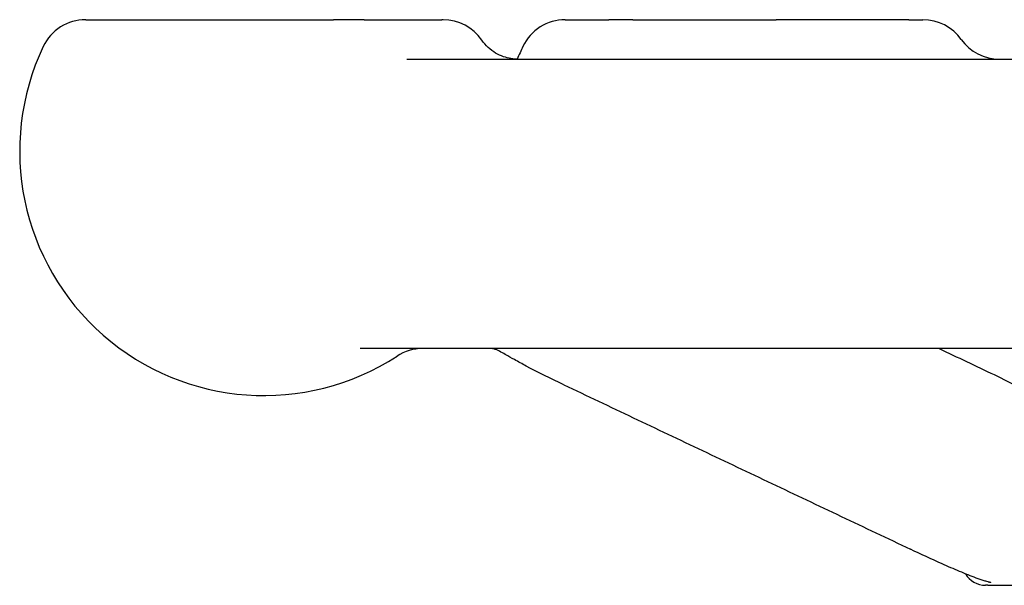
# Model space of a CAD drawing. Header units: inches. Extents: x 24 to 1128, y -69 to 748.
# Tile 541 of 656: x 960.781 to 962.091, y 305.233 to 305.985. Entities that reach past the tile are written whole.
import ezdxf

# ---------------------------------------------------------------- set-up
doc = ezdxf.new("R2010")
doc.units = ezdxf.units.IN
doc.header["$LTSCALE"] = 32
doc.header["$MEASUREMENT"] = 0
doc.layers.add('Visible (ANSI)', color=7, linetype='Continuous', lineweight=30)

msp = doc.modelspace()

# ---------------------------------------------------------------- linework, layer by layer
at = {"layer": 'Visible (ANSI)'}
for p, q in [((960.86854, 305.98517), (961.19821, 305.98517)), ((961.23882, 305.98517), (961.19821, 305.98517)), ((961.23882, 305.98517), (961.34231, 305.98517)), ((961.34407, 305.98517), (961.34231, 305.98517)), ((961.50663, 305.98517), (961.56468, 305.98517)), ((961.59653, 305.98517), (961.56468, 305.98517)), ((961.59653, 305.98517), (961.78716, 305.98517)), ((961.96351, 305.98517), (961.78716, 305.98517)), ((961.96351, 305.98517), (961.98246, 305.98517)), ((961.29561, 305.93267), (962.79832, 305.93267)), ((962.92829, 305.54767), (961.23363, 305.54767)), ((962.06879, 305.23267), (962.06578, 305.23267)), ((962.06879, 305.23267), (962.10178, 305.23267))]:
    msp.add_line(p, q, dxfattribs=at)
for centre, radius, start, end in [((960.86854, 305.92267), 0.0625, 90, 154.62307), ((961.34407, 305.92267), 0.0625, 34.46729, 90), ((961.50663, 305.92267), 0.0625, 90, 154.62307), ((961.98246, 305.92267), 0.0625, 35.45054, 90), ((962.08428, 305.99517), 0.0625, 215.45054, 270), ((961.10571, 305.81017), 0.325, 154.62307, 302.99589), ((961.7438, 305.81017), 0.325, 154.62307, 157.8564), ((961.31674, 305.48517), 0.0625, 90, 122.99589), ((962.06578, 305.26392), 0.03125, 210.66159, 270)]:
    msp.add_arc(centre, radius, start, end, dxfattribs=at)
for points, knots in [([(961.44326, 305.93267), (961.44046, 305.93267), (961.43744, 305.93288), (961.43106, 305.93392), (961.4277, 305.93475), (961.42082, 305.93719), (961.41731, 305.9388), (961.41044, 305.94291), (961.40709, 305.94541), (961.40088, 305.95119), (961.39804, 305.95448), (961.3956, 305.95804)], [0, 0, 0, 0, 0.02073024, 0.02073024, 0.04146048, 0.04146048, 0.06219072, 0.06219072, 0.08292096, 0.08292096, 0.1036512, 0.1036512, 0.1036512, 0.1036512]), ([(961.41125, 305.54742), (961.41125, 305.54742), (961.41122, 305.54743), (961.411, 305.54744), (961.41086, 305.54745), (961.41047, 305.54747), (961.41035, 305.54747), (961.41013, 305.54748), (961.41005, 305.54749), (961.40986, 305.54749), (961.40976, 305.5475), (961.40955, 305.54751), (961.40943, 305.54751), (961.40918, 305.54752), (961.40906, 305.54752), (961.40867, 305.54753), (961.40841, 305.54754), (961.40767, 305.54756), (961.4072, 305.54757), (961.40503, 305.54761), (961.40361, 305.54762), (961.40056, 305.54765), (961.399, 305.54766), (961.39646, 305.54766), (961.39547, 305.54767), (961.39399, 305.54767), (961.39349, 305.54767), (961.3926, 305.54767), (961.39224, 305.54767), (961.39173, 305.54767), (961.39168, 305.54767), (961.39161, 305.54767), (961.3916, 305.54767), (961.39159, 305.54767), (961.39158, 305.54767), (961.39133, 305.54767), (961.39109, 305.54767), (961.39085, 305.54767)], [0.378257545, 0.378257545, 0.378257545, 0.378257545, 0.386657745, 0.386657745, 0.392554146, 0.392554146, 0.394496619, 0.394496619, 0.39546607, 0.39546607, 0.396437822, 0.396437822, 0.397411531, 0.397411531, 0.398384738, 0.398384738, 0.400350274, 0.400350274, 0.404274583, 0.404274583, 0.419969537, 0.419969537, 0.438754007, 0.438754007, 0.450767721, 0.450767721, 0.456774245, 0.456774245, 0.461283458, 0.461283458, 0.461769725, 0.461769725, 0.461830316, 0.461830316, 0.461891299, 0.461891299, 0.463727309, 0.463727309, 0.463727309, 0.463727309]), ([(961.50479, 305.49948), (961.48742, 305.50773), (961.47021, 305.51608), (961.44924, 305.52721), (961.44414, 305.53), (961.43507, 305.5351), (961.43105, 305.53744), (961.42425, 305.5413), (961.42164, 305.54276), (961.41782, 305.54467), (961.41657, 305.54527), (961.41468, 305.54608), (961.41397, 305.54637), (961.41281, 305.54681), (961.41235, 305.54697), (961.41132, 305.5473), (961.41096, 305.5474), (961.41073, 305.54745)], [0, 0, 0, 0, 0.15497359, 0.15497359, 0.20636211, 0.20636211, 0.24491806, 0.24491806, 0.26745771, 0.26745771, 0.27822563, 0.27822563, 0.28608386, 0.28608386, 0.29389274, 0.29389274, 0.30858895, 0.30858895, 0.30858895, 0.30858895]), ([(962.07717, 305.51293), (962.0889, 305.50737), (962.10036, 305.50165), (962.1153, 305.49283), (962.11921, 305.49042), (962.12461, 305.48717), (962.12609, 305.48629), (962.12863, 305.48484), (962.12971, 305.48424), (962.13128, 305.48341), (962.13184, 305.48313), (962.13286, 305.48263), (962.1333, 305.48243), (962.13389, 305.48217), (962.13406, 305.4821), (962.13426, 305.48202), (962.1343, 305.48201), (962.1343, 305.48201)], [0, 0, 0, 0, 0.10474171, 0.10474171, 0.14093521, 0.14093521, 0.15449192, 0.15449192, 0.16471611, 0.16471611, 0.17102308, 0.17102308, 0.17849198, 0.17849198, 0.1854649, 0.1854649, 0.19170635, 0.19170635, 0.19170635, 0.19170635]), ([(961.50479, 305.49948), (961.53551, 305.48488), (961.56623, 305.47029), (961.62768, 305.4411), (961.6584, 305.42651), (961.71985, 305.39734), (961.75057, 305.38275), (961.81203, 305.35358), (961.84276, 305.339), (961.90422, 305.30984), (961.93495, 305.29527), (961.96569, 305.2807)], [0.9601047, 0.9601047, 0.9601047, 0.9601047, 1.233998, 1.233998, 1.5078914, 1.5078914, 1.7817848, 1.7817848, 2.0556781, 2.0556781, 2.3295715, 2.3295715, 2.3295715, 2.3295715]), ([(962.07263, 305.23618), (962.07263, 305.23618), (962.07259, 305.23619), (962.0724, 305.23624), (962.07228, 305.23627), (962.07197, 305.23636), (962.07184, 305.23639), (962.07153, 305.23648), (962.07134, 305.23653), (962.07092, 305.23665), (962.07068, 305.23671), (962.06996, 305.23691), (962.06945, 305.23706), (962.0671, 305.23773), (962.0654, 305.23825), (962.06034, 305.23987), (962.05692, 305.24106), (962.0462, 305.245), (962.03861, 305.24806), (962.02338, 305.25442), (962.01561, 305.25779), (961.99346, 305.26762), (961.97941, 305.27419), (961.96569, 305.2807)], [0.55023146, 0.55023146, 0.55023146, 0.55023146, 0.55573291, 0.55573291, 0.55952642, 0.55952642, 0.56142381, 0.56142381, 0.56333702, 0.56333702, 0.56525245, 0.56525245, 0.56911754, 0.56911754, 0.58443949, 0.58443949, 0.61464372, 0.61464372, 0.67607817, 0.67607817, 0.74039961, 0.74039961, 0.86273742, 0.86273742, 0.86273742, 0.86273742])]:
    msp.add_open_spline(points, degree=3, knots=knots, dxfattribs=at)
msp.add_open_spline([(962.00392, 305.54767), (962.02834, 305.53609), (962.05275, 305.52451), (962.07717, 305.51293)], degree=3, dxfattribs=at)

doc.saveas('drawing.dxf')
